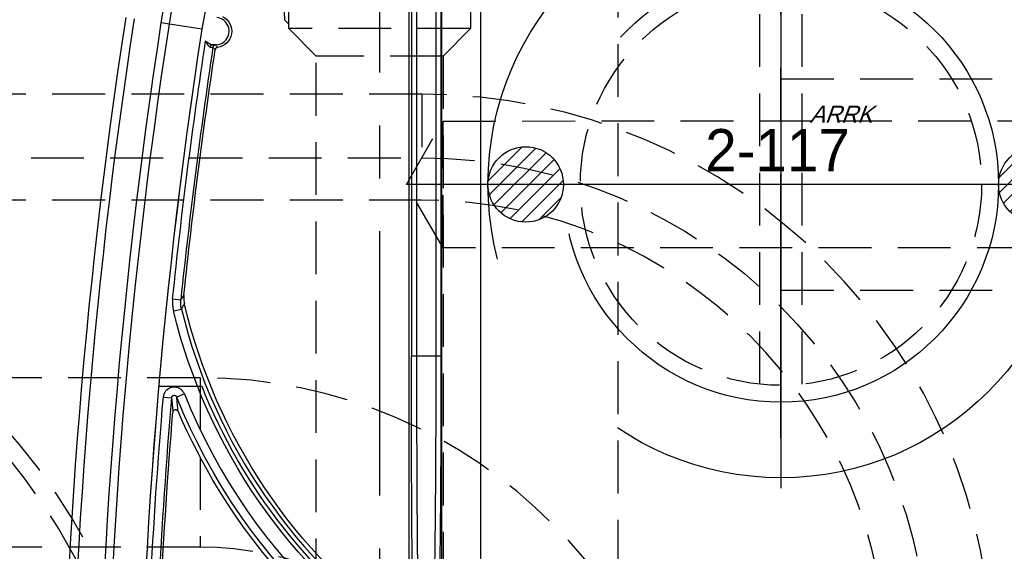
# Model space of a CAD drawing. Extents: x 2651 to 7771, y -1163 to 1075.
# Tile 434 of 490: x 5230 to 5276, y 702 to 727. Entities that reach past the tile are written whole.
import ezdxf

# ---------------------------------------------------------------- set-up
doc = ezdxf.new("R2010")
doc.units = 0
doc.header["$LTSCALE"] = 10
for name, pattern in [('CENTER', [2, 1.25, -0.25, 0.25, -0.25]), ('CNSCEN', [17, 15, -1, 0, -1]), ('CNSHID', [4, 3, -1]), ('HIDDEN', [0.375, 0.25, -0.125])]:
    doc.linetypes.add(name, pattern=pattern)
doc.layers.get('0').update_dxf_attribs({"linetype": 'CONTINUOUS'})
doc.layers.get('Defpoints').update_dxf_attribs({"linetype": 'CONTINUOUS'})
for name, color, linetype in [('1', 7, 'CONTINUOUS'), ('15', 7, 'CONTINUOUS'), ('9', 3, 'CONTINUOUS'), ('97', 7, 'CONTINUOUS'), ('COOL', 150, 'HIDDEN'), ('DIM', 3, 'CONTINUOUS'), ('WL1-HL', 4, 'CNSHID'), ('WOR1-CL', 1, 'CNSCEN'), ('WOR1-DL', 7, 'CONTINUOUS')]:
    doc.layers.add(name, color=color, linetype=linetype)
doc.styles.add('china', font='txt')
doc.styles.get("Standard").update_dxf_attribs({"font": 'romans.shx'})
doc.dimstyles.new('MM& INCH5', dxfattribs={"dimtxt": 5, "dimasz": 2.5, "dimexe": 1, "dimexo": 0.5, "dimtad": 0, "dimrnd": 1.38778e-17, "dimzin": 9, "dimdsep": 46, "dimtxsty": 'Standard', "dimblk": 'CLOSED', "dimcen": 0, "dimclrd": 3, "dimclre": 3, "dimclrt": 3, "dimazin": 2, "dimtfac": 0.75, "dimtofl": 0, "dimtmove": 0, "dimatfit": 3, "dimfxl": 0, "dimtolj": 1, "dimarcsym": 0})

# ---------------------------------------------------------------- blocks, each defined once
blk = doc.blocks.new('DFSF')
at = {"layer": '1', "color": 252, "linetype": 'Continuous'}
for p, q in [((1248.7, 573.847), (1248.7, 529.453)), ((1250.561, 529.98), (1250.561, 573.333)), ((1247.278, 560.35), (1247.278, 542.875)), ((1247.537, 542.875), (1247.537, 560.35)), ((1248.434, 560.35), (1248.434, 542.875)), ((1248.693, 542.875), (1248.693, 560.35)), ((1235.822, 558.576), (1235.438, 558.635)), ((1237.358, 558.338), (1235.822, 558.576)), ((1235.974, 545.584), (1236.36, 545.544)), ((1236.013, 545.01), (1236.39, 545.103)), ((1247.537, 542.875), (1247.278, 542.875)), ((1248.434, 542.875), (1247.537, 542.875)), ((1248.693, 542.875), (1248.434, 542.875)), ((1235.533, 540.936), (1235.921, 540.903)), ((1236.531, 541.085), (1236.17, 540.94))]:
    blk.add_line(p, q, dxfattribs=at)
at = {"layer": '1', "color": 7, "linetype": 'Continuous'}
blk.add_line((1247.177, 529.912), (1247.177, 573.144), dxfattribs=at)
at = {"layer": '1', "color": 110, "linetype": 'Continuous'}
blk.add_line((1237.365, 541.434), (1235.315, 541.434), dxfattribs=at)
at = {"layer": '1', "color": 7, "linetype": 'Continuous', "extrusion": (0, 0, -1)}
for centre, radius, start, end in [((-1261.426, 554.617), 25.908, 8.7879, 90), ((-1237.998, 558.239), 0.772, 116.1921, 262.3356), ((-1491.861, 518.994), 261.153, 351.21206, 8.78794), ((-1491.861, 518.994), 259.08, 351.21206, 8.78794), ((-1491.861, 518.994), 256.753, 5.9868, 8.59488), ((-1262.44, 551.472), 26.62, 305.5251, 346.6816), ((-1262.44, 551.472), 28.499, 303.3599, 336.8536), ((-1491.861, 518.994), 256.753, 0.8504, 4.74422)]:
    blk.add_arc(centre, radius, start, end, dxfattribs=at)
at = {"layer": '1', "color": 110, "linetype": 'Continuous'}
for centre, radius, start, end in [((1261.426, 554.617), 24.354, 90, 171.2121), ((1491.861, 518.994), 257.526, 171.21206, 180)]:
    blk.add_arc(centre, radius, start, end, dxfattribs=at)
at = {"layer": '1', "color": 252, "linetype": 'Continuous'}
for centre, radius, start, end in [((1261.426, 554.617), 24.354, 90, 171.2121), ((1491.861, 518.994), 260.764, 171.21246, 188.78794), ((1491.861, 518.994), 257.526, 171.21206, 188.78794), ((1491.861, 518.994), 256.876, 171.38336, 174.06739), ((1262.44, 551.472), 26.817, 193.7396, 235.4175), ((1491.861, 518.994), 256.876, 175.1073, 179.15617), ((1262.44, 551.472), 27.914, 201.8464, 253.2169)]:
    blk.add_arc(centre, radius, start, end, dxfattribs=at)
at = {"layer": '1', "color": 252, "linetype": 'Continuous', "extrusion": (0, 0, -1)}
for centre, radius, start, end in [((-1261.426, 554.617), 26.297, 8.7879, 41.134), ((-1491.861, 518.994), 259.469, 351.21206, 8.78794), ((-1491.861, 518.994), 257.265, 5.93261, 8.67217), ((-1262.44, 551.472), 27.205, 304.5825, 346.2604), ((-1491.861, 518.994), 257.265, 0.84383, 4.8927), ((-1262.44, 551.472), 28.303, 286.7831, 338.1536)]:
    blk.add_arc(centre, radius, start, end, dxfattribs=at)
at = {"layer": '1', "color": 7, "linetype": 'Continuous'}
for start, end in [(257.9913, 83.582), (224.5869, 257.9913)]:
    blk.add_arc((1237.998, 558.239), 0.648, start, end, dxfattribs=at)
at = {"layer": '1', "color": 110, "linetype": 'Continuous', "extrusion": (0, 0, -1)}
blk.add_arc((-1262.44, 551.472), 27.009, 305.5251, 338.1823, dxfattribs=at)
at = {"layer": '1', "color": 7, "linetype": 'Continuous', "extrusion": (0, 0, -1)}
for centre, major_axis, ratio, start_param, end_param in [((1237.837, 557.479), (0.027, 0.127), 0.659458, 4.670772, 6.277381), ((1247.652, 542.875), (0, 12.954), 0.008901, 3.141593, 4.712389)]:
    blk.add_ellipse(centre, major_axis=major_axis, ratio=ratio, start_param=start_param, end_param=end_param, dxfattribs=at)
at = {"layer": '1', "color": 252, "linetype": 'Continuous', "extrusion": (0, 0, -1)}
for centre, major_axis, ratio, start_param, end_param in [((1238.012, 557.46), (-0.0975, -0.0853), 0.999984, 0.869298, 2.272295), ((1247.393, 542.875), (0, 13.213), 0.008727, 3.141593, 4.712389)]:
    blk.add_ellipse(centre, major_axis=major_axis, ratio=ratio, start_param=start_param, end_param=end_param, dxfattribs=at)
at = {"layer": '1', "color": 7, "linetype": 'Continuous'}
for points, knots in [([(1237.537, 557.784), (1237.547, 557.757), (1237.552, 557.746), (1237.558, 557.731), (1237.562, 557.723), (1237.569, 557.708), (1237.572, 557.701), (1237.583, 557.679), (1237.59, 557.665), (1237.606, 557.636), (1237.615, 557.623), (1237.628, 557.603), (1237.633, 557.596), (1237.639, 557.587), (1237.642, 557.583), (1237.647, 557.577), (1237.649, 557.573), (1237.662, 557.558), (1237.672, 557.547), (1237.688, 557.531), (1237.693, 557.526), (1237.702, 557.519), (1237.705, 557.516), (1237.71, 557.513), (1237.714, 557.51), (1237.722, 557.504), (1237.731, 557.499), (1237.739, 557.496), (1237.744, 557.494), (1237.748, 557.493), (1237.753, 557.492)], [0, 0, 0, 0, 0.125, 0.125, 0.1875, 0.1875, 0.25, 0.25, 0.375, 0.375, 0.5, 0.5, 0.5625, 0.5625, 0.59375, 0.59375, 0.625, 0.625, 0.75, 0.75, 0.8125, 0.8125, 0.84375, 0.84375, 0.875, 0.875, 0.9375, 0.96875, 0.96875, 1, 1, 1, 1]), ([(1238.009, 557.591), (1238.004, 557.591), (1237.999, 557.59), (1237.995, 557.59), (1237.99, 557.59), (1237.985, 557.591), (1237.981, 557.591), (1237.976, 557.591), (1237.971, 557.591), (1237.953, 557.592), (1237.936, 557.594), (1237.923, 557.596), (1237.918, 557.596), (1237.908, 557.598), (1237.893, 557.6), (1237.876, 557.603), (1237.864, 557.606)], [0, 0, 0, 0, 0.125, 0.25, 0.375, 0.375, 0.4375, 0.4375, 0.5, 0.625, 0.75, 0.75, 0.8125, 0.8125, 0.875, 1, 1, 1, 1]), ([(1237.752, 557.492), (1237.762, 557.489), (1237.772, 557.487), (1237.785, 557.485), (1237.79, 557.484), (1237.795, 557.484), (1237.8, 557.483), (1237.804, 557.483), (1237.813, 557.481), (1237.83, 557.48), (1237.842, 557.48), (1237.847, 557.48), (1237.852, 557.479), (1237.856, 557.479), (1237.861, 557.479), (1237.866, 557.479), (1237.871, 557.48), (1237.875, 557.48), (1237.88, 557.482), (1237.884, 557.48)], [0, 0, 0, 0, 0.125, 0.125, 0.1875, 0.1875, 0.21875, 0.21875, 0.25, 0.375, 0.5, 0.5, 0.5625, 0.5625, 0.625, 0.625, 0.75, 0.875, 1, 1, 1, 1]), ([(1238.101, 557.474), (1238.094, 557.473), (1238.081, 557.47), (1238.068, 557.465), (1238.059, 557.461), (1238.055, 557.458), (1238.05, 557.455), (1238.041, 557.45), (1238.033, 557.443), (1238.026, 557.436), (1238.023, 557.433), (1238.018, 557.428), (1238.012, 557.42), (1238.007, 557.411), (1238.002, 557.402), (1238, 557.398), (1237.998, 557.392), (1237.994, 557.382), (1237.992, 557.372), (1237.991, 557.365)], [0, 0, 0, 0, 0.125, 0.25, 0.25, 0.3125, 0.3125, 0.375, 0.5, 0.5, 0.5625, 0.5625, 0.625, 0.75, 0.75, 0.8125, 0.8125, 0.875, 1, 1, 1, 1]), ([(1236.39, 545.103), (1236.382, 545.139), (1236.367, 545.212), (1236.355, 545.322), (1236.353, 545.396), (1236.354, 545.451), (1236.355, 545.47), (1236.357, 545.507), (1236.358, 545.526), (1236.36, 545.544)], [0, 0, 0, 0, 0.25, 0.5, 0.75, 0.75, 0.875, 0.875, 1, 1, 1, 1]), ([(1235.921, 540.903), (1235.921, 540.91), (1235.924, 540.924), (1235.928, 540.938), (1235.934, 540.951), (1235.938, 540.958), (1235.946, 540.97), (1235.95, 540.975), (1235.957, 540.983), (1235.961, 540.986), (1235.966, 540.991), (1235.974, 540.997), (1235.983, 541.003), (1235.992, 541.008), (1235.996, 541.01), (1236.003, 541.013), (1236.013, 541.017), (1236.023, 541.019), (1236.034, 541.021), (1236.038, 541.021), (1236.045, 541.022), (1236.056, 541.022), (1236.066, 541.021), (1236.077, 541.019), (1236.081, 541.018), (1236.088, 541.016), (1236.098, 541.013), (1236.108, 541.008), (1236.117, 541.003), (1236.121, 541), (1236.126, 540.996), (1236.135, 540.99), (1236.143, 540.982), (1236.149, 540.975), (1236.152, 540.971), (1236.156, 540.965), (1236.162, 540.956), (1236.167, 540.947), (1236.17, 540.94)], [0, 0, 0, 0, 0.0625, 0.125, 0.125, 0.1875, 0.1875, 0.25, 0.25, 0.28125, 0.28125, 0.3125, 0.375, 0.375, 0.40625, 0.40625, 0.4375, 0.5, 0.5, 0.53125, 0.53125, 0.5625, 0.625, 0.625, 0.65625, 0.65625, 0.6875, 0.75, 0.75, 0.78125, 0.78125, 0.8125, 0.875, 0.875, 0.90625, 0.90625, 0.9375, 1, 1, 1, 1]), ([(1235.987, 540.229), (1235.993, 540.252), (1236.003, 540.296), (1236.05, 540.334), (1236.103, 540.351), (1236.178, 540.346), (1236.214, 540.298), (1236.235, 540.27)], [0, 0, 0, 0, 0.205276, 0.387405, 0.502821, 0.700571, 1, 1, 1, 1])]:
    blk.add_open_spline(points, degree=3, knots=knots, dxfattribs=at)
at = {"layer": '1', "color": 252, "linetype": 'Continuous'}
for points in [[(1238.101, 557.474), (1238.07, 557.511), (1238.039, 557.549), (1238.01, 557.59)], [(1237.884, 557.48), (1237.902, 557.46), (1237.937, 557.42), (1237.973, 557.383), (1237.991, 557.365)], [(1235.974, 545.584), (1235.969, 545.536), (1235.963, 545.44), (1235.967, 545.296), (1235.983, 545.153), (1236.001, 545.058), (1236.013, 545.01)], [(1236.508, 545.773), (1236.458, 545.696), (1236.409, 545.62), (1236.36, 545.544)], [(1236.39, 545.103), (1236.439, 545.181), (1236.487, 545.26), (1236.535, 545.34)], [(1235.921, 540.903), (1235.942, 540.674), (1235.964, 540.449), (1235.987, 540.229)], [(1236.235, 540.27), (1236.213, 540.488), (1236.191, 540.712), (1236.17, 540.94)]]:
    blk.add_open_spline(points, degree=3, dxfattribs=at)
at = {"layer": '1', "color": 7, "linetype": 'Continuous'}
blk.add_open_spline([(1236.508, 545.773), (1236.504, 545.737), (1236.499, 545.664), (1236.502, 545.555), (1236.513, 545.447), (1236.527, 545.375), (1236.535, 545.34)], degree=3, dxfattribs=at)
at = {"layer": '1', "color": 252, "linetype": 'Continuous'}
for points, knots in [([(1248.434, 542.875), (1248.434, 542.603), (1248.434, 542.057), (1248.433, 541.238), (1248.431, 540.421), (1248.429, 539.608), (1248.425, 538.802), (1248.422, 538.009), (1248.417, 537.231), (1248.412, 536.472), (1248.406, 535.736), (1248.399, 535.028), (1248.392, 534.35), (1248.384, 533.701), (1248.374, 533.065), (1248.364, 532.431), (1248.351, 531.806), (1248.337, 531.216), (1248.32, 530.692), (1248.302, 530.273), (1248.283, 529.979), (1248.269, 529.941), (1248.261, 529.921)], [0, 0, 0, 0, 0.040106, 0.080497, 0.121172, 0.162132, 0.203376, 0.244905, 0.286718, 0.328816, 0.371198, 0.413866, 0.456817, 0.500054, 0.544668, 0.594393, 0.649226, 0.709168, 0.774218, 0.844374, 0.919635, 1, 1, 1, 1]), ([(1236.531, 541.085), (1236.52, 541.112), (1236.507, 541.138), (1236.484, 541.174), (1236.472, 541.192), (1236.459, 541.21), (1236.45, 541.221), (1236.445, 541.227), (1236.421, 541.254), (1236.401, 541.274), (1236.367, 541.301), (1236.35, 541.314), (1236.332, 541.326), (1236.32, 541.334), (1236.314, 541.338), (1236.282, 541.356), (1236.256, 541.368), (1236.215, 541.383), (1236.195, 541.39), (1236.174, 541.395), (1236.16, 541.398), (1236.153, 541.4), (1236.117, 541.407), (1236.088, 541.409), (1236.045, 541.41), (1236.024, 541.41), (1236.002, 541.408), (1235.987, 541.406), (1235.98, 541.405), (1235.944, 541.4), (1235.916, 541.393), (1235.875, 541.38), (1235.855, 541.373), (1235.835, 541.364), (1235.822, 541.358), (1235.816, 541.354), (1235.783, 541.337), (1235.759, 541.322), (1235.725, 541.296), (1235.708, 541.282), (1235.692, 541.267), (1235.682, 541.257), (1235.677, 541.252), (1235.652, 541.225), (1235.634, 541.203), (1235.61, 541.167), (1235.599, 541.148), (1235.589, 541.129), (1235.583, 541.116), (1235.579, 541.11), (1235.565, 541.076), (1235.546, 541.022), (1235.536, 540.965), (1235.533, 540.936)], [0, 0, 0, 0, 0.0625, 0.0625, 0.09375, 0.109375, 0.109375, 0.125, 0.125, 0.1875, 0.1875, 0.21875, 0.234375, 0.234375, 0.25, 0.25, 0.3125, 0.3125, 0.34375, 0.359375, 0.359375, 0.375, 0.375, 0.4375, 0.4375, 0.46875, 0.484375, 0.484375, 0.5, 0.5, 0.5625, 0.5625, 0.59375, 0.609375, 0.609375, 0.625, 0.625, 0.6875, 0.6875, 0.71875, 0.734375, 0.734375, 0.75, 0.75, 0.8125, 0.8125, 0.84375, 0.859375, 0.859375, 0.875, 0.875, 0.9375, 1, 1, 1, 1])]:
    blk.add_open_spline(points, degree=3, knots=knots, dxfattribs=at)
blk.add_rational_spline([(1248.52, 529.662), (1248.622, 529.662), (1248.693, 535.135), (1248.693, 542.875)], [1, 0.804737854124, 0.804737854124, 1], degree=3, dxfattribs=at)
blk = doc.blocks.new('*X8')
at = {"color": 0}
for p, q in [((745.423, 286.51), (747.026, 288.113)), ((769.614, 286.66), (771.046, 288.092)), ((769.624, 285.963), (771.743, 288.082)), ((745.479, 285.86), (747.676, 288.057)), ((745.698, 285.371), (748.165, 287.838)), ((769.819, 285.451), (772.255, 287.887)), ((746.025, 284.992), (748.544, 287.51)), ((770.129, 285.053), (772.653, 287.577)), ((770.539, 284.757), (772.949, 287.167)), ((746.455, 284.714), (748.822, 287.081)), ((747.01, 284.562), (748.974, 286.526)), ((771.067, 284.578), (773.128, 286.639)), ((771.802, 284.605), (773.101, 285.904)), ((747.817, 284.662), (748.874, 285.719))]:
    blk.add_line(p, q, dxfattribs=at)
blk = doc.blocks.new('117')
at = {"layer": 'WL1-HL'}
for centre, radius in [((254.95, 1693.104), 13.87), ((254.95, 1693.104), 10.3), ((242.865, 1693.104), 1.785), ((267.035, 1693.104), 1.785)]:
    blk.add_circle(centre, radius, dxfattribs=at)
at = {"layer": 'WOR1-CL'}
for p, q in [((254.95, 1707.474), (254.95, 1678.734)), ((269.32, 1693.104), (240.58, 1693.104))]:
    blk.add_line(p, q, dxfattribs=at)
at = {"layer": 'WL1-HL'}
blk.add_blockref('*X8', (-504.334, 1406.767), dxfattribs=at)
at = {"layer": '9', "style": 'china'}
blk.add_text('2-117', height=2, dxfattribs=at).set_placement((251.365, 1693.722))
at = {"layer": 'WOR1-DL', "style": 'china', "oblique": 20}
blk.add_text('ARRK', height=0.8, dxfattribs=at).set_placement((256.305, 1696.027))
blk = doc.blocks.new('*D42')
at = {"layer": 'Defpoints', "color": 0}
for p in [(5335.684, 924.642), (5335.684, 850.322), (5205.684, 387.642)]:
    blk.add_point(p, dxfattribs=at)
at = {"layer": 'DIM', "color": 3, "lineweight": -2}
blk.add_line((5335.684, 850.822), (5335.684, 924.642), dxfattribs=at)
at = {"layer": 'DIM', "color": 3, "insert": (5335.684, 947.648), "char_height": 5, "attachment_point": 5, "rotation": 90}
blk.add_mtext('\\A1;130 [5.118]', dxfattribs=at)
blk = doc.blocks.new('_Closed')
at = {"color": 0, "linetype": 'ByBlock', "lineweight": -2}
for p, q in [((-1, 0.167), (0, 0)), ((-1, 0.167), (-1, -0.167)), ((0, 0), (-1, -0.167)), ((0, 0), (-1, 0))]:
    blk.add_line(p, q, dxfattribs=at)
blk = doc.blocks.new('*D43')
at = {"layer": 'Defpoints', "color": 0}
for p in [(5402.684, 924.642), (5402.684, 886.162), (5205.684, 387.642)]:
    blk.add_point(p, dxfattribs=at)
at = {"layer": 'DIM', "color": 3, "lineweight": -2}
blk.add_line((5402.684, 886.662), (5402.684, 924.642), dxfattribs=at)
at = {"layer": 'DIM', "color": 3, "insert": (5402.684, 947.648), "char_height": 5, "attachment_point": 5, "rotation": 90}
blk.add_mtext('\\A1;197 [7.756]', dxfattribs=at)
blk = doc.blocks.new('*D44')
at = {"layer": 'Defpoints', "color": 0}
for p in [(5410.684, 924.642), (5405.684, 807.17), (5205.684, 387.642)]:
    blk.add_point(p, dxfattribs=at)
at = {"layer": 'DIM', "color": 3, "lineweight": -2}
for p, q in [((5410.684, 919.642), (5410.684, 924.642)), ((5405.684, 914.642), (5410.684, 919.642)), ((5405.684, 807.67), (5405.684, 914.642))]:
    blk.add_line(p, q, dxfattribs=at)
at = {"layer": 'DIM', "color": 3, "insert": (5410.684, 948.005), "char_height": 5, "attachment_point": 5, "rotation": 90}
blk.add_mtext('\\A1;200 [7.874]', dxfattribs=at)
blk = doc.blocks.new('*D45')
at = {"layer": 'Defpoints', "color": 0}
for p in [(5445.684, 924.642), (5445.684, 912.642), (5205.684, 387.642)]:
    blk.add_point(p, dxfattribs=at)
at = {"layer": 'DIM', "color": 3, "lineweight": -2}
blk.add_line((5445.684, 913.142), (5445.684, 924.642), dxfattribs=at)
at = {"layer": 'DIM', "color": 3, "insert": (5445.684, 948.005), "char_height": 5, "attachment_point": 5, "rotation": 90}
blk.add_mtext('\\A1;240 [9.449]', dxfattribs=at)
blk = doc.blocks.new('*D46')
at = {"layer": 'Defpoints', "color": 0}
for p in [(5480.684, 924.642), (5480.684, 910.642), (5205.684, 387.642)]:
    blk.add_point(p, dxfattribs=at)
at = {"layer": 'DIM', "color": 3, "lineweight": -2}
blk.add_line((5480.684, 911.142), (5480.684, 924.642), dxfattribs=at)
at = {"layer": 'DIM', "color": 3, "insert": (5480.684, 950.386), "char_height": 5, "attachment_point": 5, "rotation": 90}
blk.add_mtext('\\A1;275 [10.827]', dxfattribs=at)
blk = doc.blocks.new('*D51')
at = {"layer": 'Defpoints', "color": 0}
for p in [(5478.684, 912.642), (5493.684, 912.642), (5205.684, 387.642)]:
    blk.add_point(p, dxfattribs=at)
at = {"layer": 'DIM', "color": 3, "lineweight": -2}
blk.add_line((5479.184, 912.642), (5493.684, 912.642), dxfattribs=at)
at = {"layer": 'DIM', "color": 3, "insert": (5519.428, 912.642), "char_height": 5, "attachment_point": 5}
blk.add_mtext('\\A1;525 [20.669]', dxfattribs=at)
blk = doc.blocks.new('*D52')
at = {"layer": 'Defpoints', "color": 0}
for p in [(5507.384, 862.642), (5520.003, 862.642), (5205.684, 387.642)]:
    blk.add_point(p, dxfattribs=at)
at = {"layer": 'DIM', "color": 3, "lineweight": -2}
blk.add_line((5507.884, 862.642), (5520.003, 862.642), dxfattribs=at)
at = {"layer": 'DIM', "color": 3, "insert": (5545.747, 862.642), "char_height": 5, "attachment_point": 5}
blk.add_mtext('\\A1;475 [18.701]', dxfattribs=at)
blk = doc.blocks.new('*D53')
at = {"layer": 'Defpoints', "color": 0}
for p in [(5429.204, 859.642), (5520.003, 854.642), (5205.684, 387.642)]:
    blk.add_point(p, dxfattribs=at)
at = {"layer": 'DIM', "color": 3, "lineweight": -2}
for p, q in [((5429.704, 859.642), (5510.003, 859.642)), ((5510.003, 859.642), (5515.003, 854.642)), ((5515.003, 854.642), (5520.003, 854.642))]:
    blk.add_line(p, q, dxfattribs=at)
at = {"layer": 'DIM', "color": 3, "insert": (5545.747, 854.642), "char_height": 5, "attachment_point": 5}
blk.add_mtext('\\A1;472 [18.583]', dxfattribs=at)
blk = doc.blocks.new('*D54')
at = {"layer": 'Defpoints', "color": 0}
for p in [(5415.212, 797.642), (5500.003, 797.642), (5205.684, 387.642)]:
    blk.add_point(p, dxfattribs=at)
at = {"layer": 'DIM', "color": 3, "lineweight": -2}
blk.add_line((5415.712, 797.642), (5500.003, 797.642), dxfattribs=at)
at = {"layer": 'DIM', "color": 3, "insert": (5525.747, 797.642), "char_height": 5, "attachment_point": 5}
blk.add_mtext('\\A1;410 [16.142]', dxfattribs=at)
blk = doc.blocks.new('*D55')
at = {"layer": 'Defpoints', "color": 0}
for p in [(5358.364, 827.642), (5500.003, 827.642), (5205.684, 387.642)]:
    blk.add_point(p, dxfattribs=at)
at = {"layer": 'DIM', "color": 3, "lineweight": -2}
blk.add_line((5358.864, 827.642), (5500.003, 827.642), dxfattribs=at)
at = {"layer": 'DIM', "color": 3, "insert": (5525.747, 827.642), "char_height": 5, "attachment_point": 5}
blk.add_mtext('\\A1;440 [17.323]', dxfattribs=at)
blk = doc.blocks.new('*D56')
at = {"layer": 'Defpoints', "color": 0}
for p in [(5480.684, 762.642), (5500.003, 762.642), (5205.684, 387.642)]:
    blk.add_point(p, dxfattribs=at)
at = {"layer": 'DIM', "color": 3, "lineweight": -2}
blk.add_line((5481.184, 762.642), (5500.003, 762.642), dxfattribs=at)
at = {"layer": 'DIM', "color": 3, "insert": (5525.747, 762.642), "char_height": 5, "attachment_point": 5}
blk.add_mtext('\\A1;375 [14.764]', dxfattribs=at)
blk = doc.blocks.new('*D57')
at = {"layer": 'Defpoints', "color": 0}
for p in [(5480.685, 719.642), (5500.003, 719.642), (5205.684, 387.642)]:
    blk.add_point(p, dxfattribs=at)
at = {"layer": 'DIM', "color": 3, "lineweight": -2}
blk.add_line((5481.185, 719.642), (5500.003, 719.642), dxfattribs=at)
at = {"layer": 'DIM', "color": 3, "insert": (5525.747, 719.642), "char_height": 5, "attachment_point": 5}
blk.add_mtext('\\A1;332 [13.071]', dxfattribs=at)
blk = doc.blocks.new('*D76')
at = {"layer": 'Defpoints', "color": 0}
for p in [(5325.684, 924.642), (5325.684, 787.642), (5205.684, 387.642)]:
    blk.add_point(p, dxfattribs=at)
at = {"layer": 'DIM', "color": 3, "lineweight": -2}
blk.add_line((5325.684, 788.142), (5325.684, 924.642), dxfattribs=at)
at = {"layer": 'DIM', "color": 3, "insert": (5325.684, 947.648), "char_height": 5, "attachment_point": 5, "rotation": 90}
blk.add_mtext('\\A1;120 [4.724]', dxfattribs=at)
blk = doc.blocks.new('*D78')
at = {"layer": 'Defpoints', "color": 0}
for p in [(5325.684, 787.642), (5500.003, 787.642), (5205.684, 387.642)]:
    blk.add_point(p, dxfattribs=at)
at = {"layer": 'DIM', "color": 3, "lineweight": -2}
blk.add_line((5326.184, 787.642), (5500.003, 787.642), dxfattribs=at)
at = {"layer": 'DIM', "color": 3, "insert": (5525.747, 787.642), "char_height": 5, "attachment_point": 5}
blk.add_mtext('\\A1;400 [15.748]', dxfattribs=at)
blk = doc.blocks.new('*D298')
at = {"layer": 'Defpoints', "color": 0}
for p in [(5315.684, 924.642), (5315.684, 912.642), (5205.684, 387.642)]:
    blk.add_point(p, dxfattribs=at)
at = {"layer": 'DIM', "color": 3, "lineweight": -2}
blk.add_line((5315.684, 913.142), (5315.684, 924.642), dxfattribs=at)
at = {"layer": 'DIM', "color": 3, "insert": (5315.684, 947.648), "char_height": 5, "attachment_point": 5, "rotation": 90}
blk.add_mtext('\\A1;110 [4.331]', dxfattribs=at)
blk = doc.blocks.new('A$C069B29F4')
at = {"layer": '15', "color": 7, "linetype": 'HIDDEN'}
blk.add_line((43, 331.261), (-28, 331.261), dxfattribs=at)
at = {"layer": '15', "color": 254, "linetype": 'HIDDEN'}
for p, q in [((32.5, 322.861), (0, 322.861)), ((0, 314.861), (32.5, 314.861))]:
    blk.add_line(p, q, dxfattribs=at)
at = {"layer": '15', "color": 252, "linetype": 'HIDDEN'}
blk.add_line((32.5, 322.861), (32.5, 314.861), dxfattribs=at)
at = {"layer": '15', "color": 7, "linetype": 'HIDDEN'}
blk.add_arc((43, 309.261), 22, 0, 90, dxfattribs=at)
at = {"layer": '15', "color": 254, "linetype": 'HIDDEN'}
blk.add_arc((32.5, 299.261), 23.6, 0, 90, dxfattribs=at)
at = {"layer": '15', "color": 254, "linetype": 'HIDDEN', "extrusion": (0, 0, -1)}
blk.add_arc((-32.5, 299.261), 15.6, 90, 180, dxfattribs=at)
at = {"layer": '97', "color": 2, "linetype": 'HIDDEN'}
for p, q in [((52.3, 294.889), (52.3, 384.3)), ((43, 336.261), (-28, 336.261))]:
    blk.add_line(p, q, dxfattribs=at)
at = {"layer": '97', "color": 252, "linetype": 'HIDDEN'}
for p in [(43, 336.261), (-28, 333.261)]:
    blk.add_line(p, (43, 333.261), dxfattribs=at)
at = {"layer": '97', "color": 2, "linetype": 'HIDDEN'}
blk.add_circle((0, 300), 31, dxfattribs=at)
at = {"layer": '97', "color": 252, "linetype": 'HIDDEN'}
blk.add_circle((0, 300), 30.2, dxfattribs=at)
at = {"layer": '97', "color": 2, "linetype": 'HIDDEN'}
blk.add_arc((43, 309.261), 27, 0, 90, dxfattribs=at)
at = {"layer": '97', "color": 252, "linetype": 'HIDDEN', "extrusion": (0, 0, -1)}
blk.add_arc((-43, 309.261), 24, 90, 180, dxfattribs=at)

msp = doc.modelspace()

# ---------------------------------------------------------------- linework, layer by layer
at = {"layer": 'COOL', "color": 1, "linetype": 'CENTER'}
for p, q in [((5246.684, 737.427), (5246.684, 649.91)), ((5265.684, 707.642), (5265.684, 731.642)), ((5296.684, 719.642), (5247.952, 719.641)), ((5480.684, 719.642), (5265.685, 719.642))]:
    msp.add_line(p, q, dxfattribs=at)
at = {"layer": 'COOL'}
for p, q in [((5264.684, 710.195), (5264.684, 729.089)), ((5266.684, 710.195), (5266.684, 729.089)), ((5265.685, 724.642), (5443.09, 724.642)), ((5249.684, 716.641), (5249.684, 722.641)), ((5265.685, 714.642), (5443.09, 714.642))]:
    msp.add_line(p, q, dxfattribs=at)
for points in [[(5241.834, 737.427), (5242.175, 727.427), (5242.384, 727.218)], [(5250.984, 736.877), (5250.984, 727.009), (5242.384, 727.009), (5242.384, 736.877)], [(5250.984, 727.009), (5249.684, 725.709), (5243.684, 725.709), (5242.384, 727.009)], [(5249.684, 725.709), (5249.684, 651.642), (5246.684, 649.91), (5243.684, 651.642), (5243.684, 725.709)], [(5284.966, 716.642), (5249.684, 716.641), (5247.952, 719.641), (5249.684, 722.641), (5284.966, 722.642)]]:
    msp.add_lwpolyline(points, dxfattribs=at)
msp.add_circle((5265.684, 719.642), 9.5, dxfattribs=at)

# ---------------------------------------------------------------- block references
msp.add_blockref('117', (5010.734, -973.462), dxfattribs=at)
at = {"layer": 'DIM'}
for name, p in [('A$C069B29F4', (5205.684, 387.642)), ('DFSF', (4000.91, 168.648))]:
    msp.add_blockref(name, p, dxfattribs=at)

# ---------------------------------------------------------------- dimensions: what is measured, and where the dimension line sits
for feature_location, offset, dtype, picture, middle in [((5480.684, 910.642), (0, 14), 1, '*D46', (5480.684, 950.386)), ((5405.684, 807.17), (5, 117.472), 1, '*D44', (5410.684, 948.005)), ((5445.684, 912.642), (0, 12), 1, '*D45', (5445.684, 948.005)), ((5335.684, 850.322), (0, 74.32), 1, '*D42', (5335.684, 947.648)), ((5402.684, 886.162), (0, 38.48), 1, '*D43', (5402.684, 947.648)), ((5325.684, 787.642), (0, 137), 1, '*D76', (5325.684, 947.648)), ((5315.684, 912.642), (0, 12), 1, '*D298', (5315.684, 947.648)), ((5478.684, 912.642), (15, 0), 0, '*D51', (5519.428, 912.642)), ((5507.384, 862.642), (12.619, 0), 0, '*D52', (5545.747, 862.642)), ((5429.204, 859.642), (90.799, -5), 0, '*D53', (5545.747, 854.642)), ((5358.364, 827.642), (141.639, 0), 0, '*D55', (5525.747, 827.642)), ((5415.212, 797.642), (84.791, 0), 0, '*D54', (5525.747, 797.642)), ((5325.684, 787.642), (174.319, 0), 0, '*D78', (5525.747, 787.642)), ((5480.684, 762.642), (19.319, 0), 0, '*D56', (5525.747, 762.642)), ((5480.685, 719.642), (19.319, 0), 0, '*D57', (5525.747, 719.642))]:
    dim = msp.add_ordinate_dim(feature_location=feature_location, offset=offset, dtype=dtype, origin=(5205.684, 387.642), dimstyle='MM& INCH5', dxfattribs=at)
    dim.commit()
    dim.dimension.update_dxf_attribs({"geometry": picture, "text_midpoint": middle})

doc.saveas('drawing.dxf')
